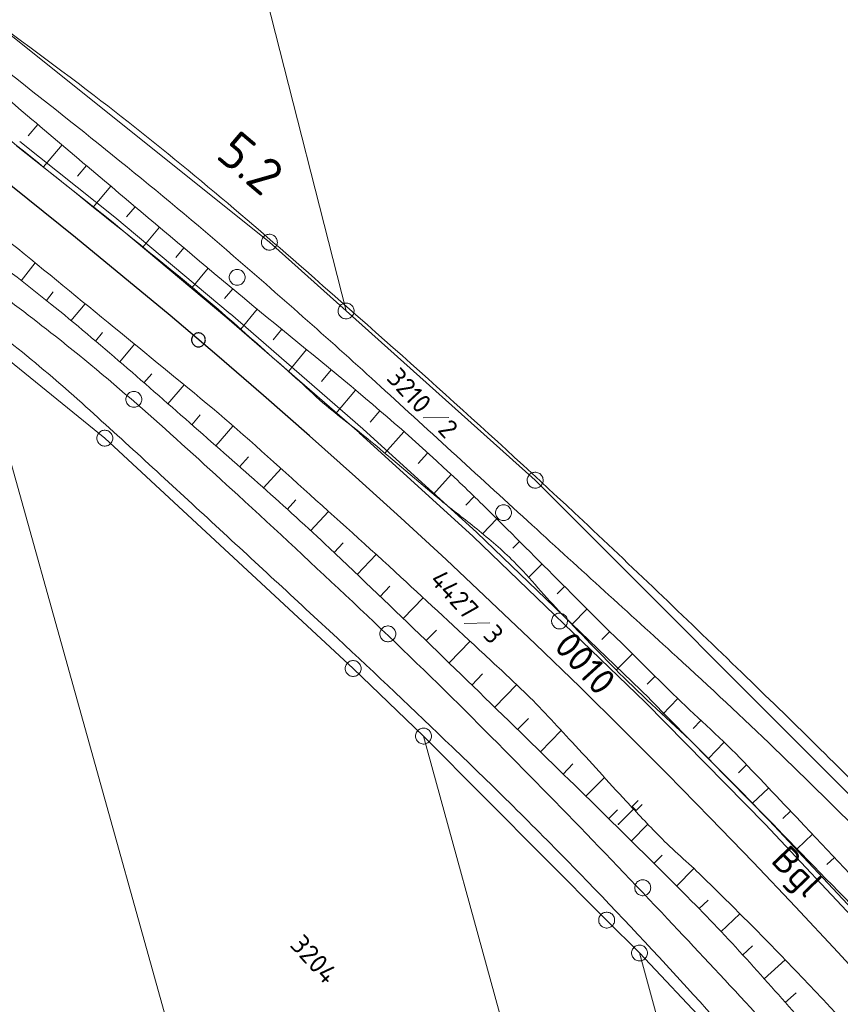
# Model space of a CAD drawing. Header units: metres. Extents: x 3425540 to 3446143, y 5432760 to 5444637.
# Tile 341 of 656: x 3440221 to 3440298, y 5439293 to 5439386. Entities that reach past the tile are written whole.
import ezdxf
from ezdxf.enums import TextEntityAlignment as Align

# ---------------------------------------------------------------- set-up
doc = ezdxf.new("R2010")
doc.units = ezdxf.units.M
for name, color, linetype, lineweight in [('B_Bestand', 9, 'Continuous', 18), ('B_Böschung', 9, 'Continuous', 18), ('B_Flurgrenzen', 9, 'Continuous', 18), ('B_Gleisachse', 9, 'Continuous', 25), ('B_Kilometrierung', 9, 'Continuous', 25), ('Bestand Kabeltröge', 9, 'Continuous', 18)]:
    doc.layers.add(name, color=color, linetype=linetype, lineweight=lineweight)
doc.styles.get("Standard").update_dxf_attribs({"font": 'isocpeur.ttf'})

msp = doc.modelspace()

# ---------------------------------------------------------------- linework, layer by layer
at = {"layer": 'B_Bestand'}
for p, q in [((3440278.774, 5439311.477), (3440279.33, 5439312.034)), ((3440277.503, 5439309.831), (3440278.96, 5439311.291)), ((3440279.145, 5439311.106), (3440278.774, 5439311.477)), ((3440279.145, 5439311.106), (3440279.701, 5439311.664)), ((3440277.451, 5439309.83), (3440277.45, 5439309.778)), ((3440277.45, 5439309.778), (3440277.503, 5439309.778)), ((3440277.503, 5439309.831), (3440277.451, 5439309.83)), ((3440277.503, 5439309.778), (3440277.503, 5439309.831))]:
    msp.add_line(p, q, dxfattribs=at)
msp.add_lwpolyline([(3440272.432, 5439328.378), (3440272.498, 5439328.446), (3440272.552, 5439328.518), (3440272.602, 5439328.604), (3440272.636, 5439328.69), (3440272.657, 5439328.781), (3440272.674, 5439328.876), (3440272.678, 5439328.968), (3440272.666, 5439329.06), (3440272.646, 5439329.153), (3440272.608, 5439329.239), (3440272.566, 5439329.32), (3440272.511, 5439329.398), (3440272.448, 5439329.468), (3440272.376, 5439329.53), (3440272.299, 5439329.58), (3440272.217, 5439329.626), (3440272.127, 5439329.655), (3440272.036, 5439329.677), (3440271.944, 5439329.681), (3440271.847, 5439329.673), (3440271.755, 5439329.661), (3440271.666, 5439329.636), (3440271.576, 5439329.594), (3440271.498, 5439329.548), (3440271.425, 5439329.489), (3440271.358, 5439329.421), (3440271.305, 5439329.348), (3440271.255, 5439329.263), (3440271.221, 5439329.177), (3440271.2, 5439329.086), (3440271.183, 5439328.991), (3440271.178, 5439328.899), (3440271.191, 5439328.806), (3440271.211, 5439328.713), (3440271.249, 5439328.628), (3440271.291, 5439328.546), (3440271.346, 5439328.468), (3440271.409, 5439328.398), (3440271.481, 5439328.336), (3440271.558, 5439328.287), (3440271.64, 5439328.241), (3440271.73, 5439328.211), (3440271.821, 5439328.19), (3440271.913, 5439328.186), (3440272.009, 5439328.194), (3440272.102, 5439328.206), (3440272.191, 5439328.231), (3440272.281, 5439328.272), (3440272.358, 5439328.319), (3440272.432, 5439328.378)], dxfattribs=at)
for points, knots in [([(3440419.601, 5439154.358), (3440417.983, 5439155.967), (3440416.366, 5439157.576), (3440414.748, 5439159.184), (3440411.137, 5439162.775), (3440408.165, 5439166.969), (3440405.234, 5439171.137), (3440401.877, 5439175.911), (3440398.539, 5439180.689), (3440395.278, 5439185.524), (3440391.428, 5439191.233), (3440387.641, 5439196.983), (3440383.771, 5439202.678), (3440378.894, 5439209.854), (3440373.991, 5439217.011), (3440368.969, 5439224.085), (3440365.389, 5439229.127), (3440361.763, 5439234.134), (3440358.128, 5439239.136), (3440354.715, 5439243.833), (3440351.28, 5439248.514), (3440347.838, 5439253.19), (3440343.106, 5439259.62), (3440338.263, 5439265.962), (3440333.372, 5439272.276), (3440329.906, 5439276.751), (3440326.316, 5439281.127), (3440322.53, 5439285.336), (3440319.369, 5439288.851), (3440316.145, 5439292.299), (3440312.906, 5439295.739), (3440309.024, 5439299.862), (3440305.152, 5439303.987), (3440301.179, 5439308.023), (3440295.263, 5439314.033), (3440289.183, 5439319.876), (3440282.959, 5439325.562), (3440278.429, 5439329.7), (3440273.881, 5439333.819), (3440269.352, 5439337.957), (3440264.591, 5439342.307), (3440259.841, 5439346.667), (3440255.08, 5439351.017), (3440250.528, 5439355.176), (3440245.912, 5439359.26), (3440241.252, 5439363.3), (3440234.221, 5439369.396), (3440226.94, 5439375.181), (3440219.623, 5439380.934), (3440213.699, 5439385.592), (3440207.739, 5439390.194), (3440201.59, 5439394.546), (3440196.411, 5439398.211), (3440191.065, 5439401.63), (3440185.881, 5439405.282), (3440182.401, 5439407.734), (3440178.961, 5439410.243), (3440175.482, 5439412.697), (3440172.121, 5439415.068), (3440168.742, 5439417.408), (3440165.304, 5439419.669), (3440158.261, 5439424.302), (3440151.034, 5439428.634), (3440143.692, 5439432.769), (3440136.815, 5439436.643), (3440129.92, 5439440.477), (3440123.004, 5439444.279), (3440116.785, 5439447.698), (3440110.576, 5439451.131), (3440104.308, 5439454.461), (3440097.475, 5439458.091), (3440090.54, 5439461.514), (3440083.62, 5439464.974), (3440080.258, 5439466.655), (3440076.882, 5439468.302), (3440073.49, 5439469.922), (3440069.017, 5439472.058), (3440064.471, 5439474.02), (3440059.881, 5439475.898), (3440056.454, 5439477.301), (3440052.97, 5439478.54), (3440049.482, 5439479.771), (3440047.513, 5439480.466), (3440045.424, 5439480.822), (3440043.508, 5439481.653), (3440041.432, 5439482.553), (3440039.381, 5439483.505), (3440037.313, 5439484.419), (3440035.47, 5439485.234), (3440033.667, 5439486.145), (3440031.781, 5439486.854), (3440030.009, 5439487.521), (3440028.236, 5439488.188), (3440026.464, 5439488.854)], [0, 0, 0, 0, 0.013012, 0.013012, 0.013012, 0.042058, 0.042058, 0.042058, 0.075323, 0.075323, 0.075323, 0.114595, 0.114595, 0.114595, 0.164078, 0.164078, 0.164078, 0.199344, 0.199344, 0.199344, 0.232461, 0.232461, 0.232461, 0.277994, 0.277994, 0.277994, 0.310266, 0.310266, 0.310266, 0.33721, 0.33721, 0.33721, 0.369499, 0.369499, 0.369499, 0.417582, 0.417582, 0.417582, 0.452577, 0.452577, 0.452577, 0.489358, 0.489358, 0.489358, 0.524523, 0.524523, 0.524523, 0.577581, 0.577581, 0.577581, 0.620538, 0.620538, 0.620538, 0.656713, 0.656713, 0.656713, 0.680996, 0.680996, 0.680996, 0.704452, 0.704452, 0.704452, 0.752501, 0.752501, 0.752501, 0.797512, 0.797512, 0.797512, 0.837988, 0.837988, 0.837988, 0.882109, 0.882109, 0.882109, 0.903543, 0.903543, 0.903543, 0.931802, 0.931802, 0.931802, 0.9529, 0.9529, 0.9529, 0.964809, 0.964809, 0.964809, 0.977708, 0.977708, 0.977708, 0.989199, 0.989199, 0.989199, 1, 1, 1, 1]), ([(3440380.353, 5439144.456), (3440380.464, 5439145.896), (3440380.574, 5439147.335), (3440380.685, 5439148.774), (3440380.852, 5439150.952), (3440380.428, 5439153.127), (3440380.132, 5439155.303), (3440379.796, 5439157.776), (3440379.387, 5439160.201), (3440378.693, 5439162.608), (3440377.814, 5439165.658), (3440376.646, 5439168.566), (3440375.153, 5439171.351), (3440372.469, 5439176.357), (3440369.713, 5439181.255), (3440366.744, 5439186.07), (3440363.12, 5439191.947), (3440359.576, 5439197.861), (3440355.681, 5439203.556), (3440351.551, 5439209.595), (3440347.268, 5439215.524), (3440343.109, 5439221.539), (3440340.014, 5439226.015), (3440337.044, 5439230.576), (3440333.926, 5439235.041), (3440331.157, 5439239.006), (3440328.072, 5439242.736), (3440324.964, 5439246.441), (3440321.57, 5439250.486), (3440317.815, 5439254.215), (3440314.455, 5439258.282), (3440311.308, 5439262.092), (3440308.459, 5439266.147), (3440305.292, 5439269.942), (3440301.437, 5439274.562), (3440297.543, 5439279.149), (3440293.565, 5439283.666), (3440290.388, 5439287.274), (3440287.184, 5439290.854), (3440283.94, 5439294.401), (3440280.417, 5439298.253), (3440276.855, 5439302.065), (3440273.208, 5439305.8), (3440269.472, 5439309.627), (3440265.675, 5439313.39), (3440261.813, 5439317.088), (3440258.233, 5439320.517), (3440254.648, 5439323.939), (3440251.018, 5439327.313), (3440247.08, 5439330.974), (3440243.13, 5439334.621), (3440239.181, 5439338.27), (3440235.251, 5439341.903), (3440231.309, 5439345.52), (3440227.344, 5439349.116), (3440223.204, 5439352.871), (3440218.836, 5439356.381), (3440214.289, 5439359.629), (3440210.974, 5439361.997), (3440207.648, 5439364.347), (3440204.332, 5439366.712), (3440200.58, 5439369.388), (3440196.841, 5439372.083), (3440193.083, 5439374.752), (3440185.226, 5439380.333), (3440176.763, 5439385.017), (3440168.744, 5439390.357), (3440164.377, 5439393.265), (3440160.185, 5439396.432), (3440155.801, 5439399.32), (3440146.729, 5439405.298), (3440137.463, 5439410.952), (3440128.074, 5439416.428), (3440121.766, 5439420.107), (3440115.42, 5439423.698), (3440108.935, 5439427.052), (3440101.525, 5439430.886), (3440094.05, 5439434.566), (3440086.538, 5439438.192), (3440076.639, 5439442.971), (3440066.76, 5439447.774), (3440056.668, 5439452.135), (3440047.78, 5439455.976), (3440038.786, 5439459.535), (3440029.784, 5439463.092), (3440022.776, 5439465.861), (3440015.764, 5439468.608), (3440008.704, 5439471.245), (3440003.032, 5439473.364), (3439997.309, 5439475.331), (3439991.556, 5439477.221), (3439985.282, 5439479.283), (3439979.004, 5439481.333), (3439972.639, 5439483.085), (3439967.753, 5439484.43), (3439962.866, 5439485.775), (3439957.98, 5439487.12)], [0, 0, 0, 0, 0.007668, 0.007668, 0.007668, 0.01927, 0.01927, 0.01927, 0.032453, 0.032453, 0.032453, 0.049155, 0.049155, 0.049155, 0.07917, 0.07917, 0.07917, 0.115807, 0.115807, 0.115807, 0.154658, 0.154658, 0.154658, 0.183571, 0.183571, 0.183571, 0.209246, 0.209246, 0.209246, 0.237279, 0.237279, 0.237279, 0.263537, 0.263537, 0.263537, 0.2955, 0.2955, 0.2955, 0.321029, 0.321029, 0.321029, 0.34875, 0.34875, 0.34875, 0.37715, 0.37715, 0.37715, 0.403478, 0.403478, 0.403478, 0.432037, 0.432037, 0.432037, 0.460464, 0.460464, 0.460464, 0.490143, 0.490143, 0.490143, 0.511779, 0.511779, 0.511779, 0.536261, 0.536261, 0.536261, 0.587454, 0.587454, 0.587454, 0.61533, 0.61533, 0.61533, 0.673017, 0.673017, 0.673017, 0.711776, 0.711776, 0.711776, 0.756068, 0.756068, 0.756068, 0.814435, 0.814435, 0.814435, 0.865838, 0.865838, 0.865838, 0.905858, 0.905858, 0.905858, 0.938012, 0.938012, 0.938012, 0.973079, 0.973079, 0.973079, 1, 1, 1, 1]), ([(3440104.144, 5439432.103), (3440108.33, 5439430.085), (3440112.516, 5439428.067), (3440116.702, 5439426.048), (3440119.764, 5439424.572), (3440122.703, 5439422.855), (3440125.663, 5439421.179), (3440132.326, 5439417.406), (3440138.941, 5439413.567), (3440145.466, 5439409.558), (3440150.743, 5439406.317), (3440155.966, 5439402.998), (3440161.065, 5439399.488), (3440165.735, 5439396.274), (3440170.344, 5439392.977), (3440175.004, 5439389.749), (3440176.86, 5439388.464), (3440178.71, 5439387.172), (3440180.594, 5439385.927), (3440183.687, 5439383.883), (3440186.961, 5439382.132), (3440190.108, 5439380.172), (3440193.417, 5439378.112), (3440196.738, 5439376.071), (3440199.954, 5439373.864), (3440203.594, 5439371.366), (3440207.129, 5439368.73), (3440210.686, 5439366.117), (3440215.325, 5439362.709), (3440219.961, 5439359.309), (3440224.486, 5439355.744), (3440230.447, 5439351.048), (3440236.05, 5439345.94), (3440241.633, 5439340.803), (3440248.895, 5439334.121), (3440256.107, 5439327.407), (3440263.095, 5439320.441), (3440269.534, 5439314.023), (3440275.856, 5439307.505), (3440282.094, 5439300.893), (3440287.326, 5439295.347), (3440292.506, 5439289.761), (3440297.582, 5439284.071), (3440300.857, 5439280.401), (3440304.07, 5439276.682), (3440307.206, 5439272.893), (3440312.092, 5439266.99), (3440316.887, 5439261.019), (3440321.661, 5439255.025), (3440327.165, 5439248.115), (3440332.642, 5439241.192), (3440337.925, 5439234.108), (3440341.477, 5439229.345), (3440344.824, 5439224.443), (3440348.187, 5439219.545), (3440352.404, 5439213.403), (3440356.534, 5439207.214), (3440360.578, 5439200.952), (3440366.548, 5439191.706), (3440371.953, 5439182.152), (3440377.377, 5439172.559), (3440378.272, 5439170.976), (3440379.224, 5439169.408), (3440379.811, 5439167.69), (3440380.49, 5439165.702), (3440381.145, 5439163.709), (3440381.802, 5439161.714), (3440382.725, 5439158.911), (3440383.643, 5439156.106), (3440384.568, 5439153.303), (3440385.131, 5439151.597), (3440385.736, 5439149.906), (3440386.338, 5439148.212), (3440386.875, 5439146.701), (3440387.374, 5439145.148), (3440388.219, 5439143.785), (3440388.782, 5439142.878), (3440389.344, 5439141.971), (3440389.907, 5439141.064)], [0, 0, 0, 0, 0.033466, 0.033466, 0.033466, 0.057947, 0.057947, 0.057947, 0.113064, 0.113064, 0.113064, 0.157633, 0.157633, 0.157633, 0.198451, 0.198451, 0.198451, 0.214706, 0.214706, 0.214706, 0.241398, 0.241398, 0.241398, 0.269467, 0.269467, 0.269467, 0.30124, 0.30124, 0.30124, 0.342681, 0.342681, 0.342681, 0.397275, 0.397275, 0.397275, 0.468291, 0.468291, 0.468291, 0.533726, 0.533726, 0.533726, 0.588616, 0.588616, 0.588616, 0.624023, 0.624023, 0.624023, 0.679193, 0.679193, 0.679193, 0.742795, 0.742795, 0.742795, 0.78556, 0.78556, 0.78556, 0.839195, 0.839195, 0.839195, 0.918388, 0.918388, 0.918388, 0.931455, 0.931455, 0.931455, 0.946575, 0.946575, 0.946575, 0.967829, 0.967829, 0.967829, 0.980767, 0.980767, 0.980767, 0.992314, 0.992314, 0.992314, 1, 1, 1, 1]), ([(3440196.751, 5439402.275), (3440197.193, 5439401.759), (3440197.636, 5439401.242), (3440198.078, 5439400.725), (3440199.618, 5439398.927), (3440201.819, 5439397.822), (3440203.72, 5439396.409), (3440211.833, 5439390.38), (3440220.083, 5439384.551), (3440228.121, 5439378.418), (3440234.976, 5439373.188), (3440241.553, 5439367.616), (3440248.036, 5439361.929), (3440256.856, 5439354.193), (3440265.598, 5439346.389), (3440274.144, 5439338.356), (3440279.163, 5439333.638), (3440284.133, 5439328.874), (3440289.079, 5439324.08), (3440293.724, 5439319.578), (3440298.36, 5439315.073), (3440302.862, 5439310.425), (3440309.639, 5439303.428), (3440316.11, 5439296.159), (3440322.665, 5439288.955), (3440326.676, 5439284.547), (3440330.795, 5439280.237), (3440334.502, 5439275.564), (3440337.082, 5439272.312), (3440339.315, 5439268.809), (3440341.804, 5439265.493), (3440343.563, 5439263.149), (3440345.32, 5439260.803), (3440347.086, 5439258.464), (3440350.18, 5439254.367), (3440353.285, 5439250.278), (3440356.38, 5439246.181), (3440359.239, 5439242.396), (3440362.076, 5439238.595), (3440364.899, 5439234.782), (3440368.346, 5439230.126), (3440371.721, 5439225.416), (3440374.966, 5439220.616), (3440378.057, 5439216.043), (3440381.138, 5439211.464), (3440384.21, 5439206.877), (3440386.829, 5439202.967), (3440389.444, 5439199.055), (3440392.065, 5439195.146), (3440394.019, 5439192.231), (3440395.975, 5439189.318), (3440397.93, 5439186.403), (3440400.329, 5439182.827), (3440402.722, 5439179.246), (3440405.12, 5439175.668), (3440407.252, 5439172.487), (3440409.379, 5439169.293), (3440411.869, 5439166.371), (3440413.668, 5439164.261), (3440415.611, 5439162.299), (3440417.511, 5439160.285), (3440418.532, 5439159.203), (3440419.424, 5439157.973), (3440420.609, 5439157.075), (3440421.316, 5439156.539), (3440422.024, 5439156.003), (3440422.731, 5439155.467)], [0, 0, 0, 0, 0.006056, 0.006056, 0.006056, 0.02714, 0.02714, 0.02714, 0.117123, 0.117123, 0.117123, 0.193864, 0.193864, 0.193864, 0.298268, 0.298268, 0.298268, 0.359591, 0.359591, 0.359591, 0.417178, 0.417178, 0.417178, 0.503871, 0.503871, 0.503871, 0.556919, 0.556919, 0.556919, 0.593841, 0.593841, 0.593841, 0.619938, 0.619938, 0.619938, 0.665655, 0.665655, 0.665655, 0.707893, 0.707893, 0.707893, 0.759475, 0.759475, 0.759475, 0.808625, 0.808625, 0.808625, 0.850529, 0.850529, 0.850529, 0.881777, 0.881777, 0.881777, 0.920126, 0.920126, 0.920126, 0.954225, 0.954225, 0.954225, 0.978857, 0.978857, 0.978857, 0.992098, 0.992098, 0.992098, 1, 1, 1, 1])]:
    msp.add_open_spline(points, degree=3, knots=knots, dxfattribs=at)
at = {"layer": 'B_Böschung'}
for p, q in [((3440222.821, 5439375.692), (3440221.921, 5439374.628)), ((3440225.111, 5439373.754), (3440223.358, 5439371.682)), ((3440227.401, 5439371.816), (3440226.548, 5439370.808)), ((3440229.692, 5439369.879), (3440228.035, 5439367.915)), ((3440231.986, 5439367.945), (3440231.179, 5439366.988)), ((3440234.279, 5439366.01), (3440232.708, 5439364.147)), ((3440236.573, 5439364.077), (3440235.808, 5439363.169)), ((3440221.268, 5439360.957), (3440222.584, 5439362.652)), ((3440238.866, 5439362.143), (3440237.337, 5439360.328)), ((3440241.169, 5439360.22), (3440240.405, 5439359.297)), ((3440223.634, 5439359.112), (3440224.273, 5439359.931)), ((3440225.944, 5439357.198), (3440227.284, 5439358.806)), ((3440243.482, 5439358.31), (3440241.919, 5439356.418)), ((3440245.795, 5439356.399), (3440244.98, 5439355.413)), ((3440228.242, 5439355.269), (3440228.926, 5439356.085)), ((3440230.54, 5439353.341), (3440231.931, 5439354.999)), ((3440248.113, 5439354.494), (3440246.416, 5439352.431)), ((3440232.803, 5439351.372), (3440233.543, 5439352.222)), ((3440250.431, 5439352.591), (3440249.533, 5439351.498)), ((3440235.061, 5439349.396), (3440236.604, 5439351.161)), ((3440252.73, 5439350.665), (3440250.878, 5439348.488)), ((3440237.318, 5439347.421), (3440238.117, 5439348.334)), ((3440255.012, 5439348.716), (3440254.113, 5439347.664)), ((3440239.569, 5439345.437), (3440241.193, 5439347.279)), ((3440257.286, 5439346.76), (3440255.469, 5439344.753)), ((3440241.819, 5439343.452), (3440242.639, 5439344.383)), ((3440259.503, 5439344.739), (3440258.63, 5439343.78)), ((3440244.067, 5439341.466), (3440245.717, 5439343.281)), ((3440261.721, 5439342.719), (3440260.051, 5439340.886)), ((3440263.888, 5439340.644), (3440263.108, 5439339.84)), ((3440246.283, 5439339.444), (3440247.116, 5439340.357)), ((3440248.499, 5439337.422), (3440250.178, 5439339.262)), ((3440266.035, 5439338.55), (3440264.674, 5439337.153)), ((3440250.705, 5439335.389), (3440251.576, 5439336.303)), ((3440268.157, 5439336.429), (3440267.536, 5439335.807)), ((3440252.872, 5439333.315), (3440254.668, 5439335.192)), ((3440270.278, 5439334.307), (3440269.004, 5439333.033)), ((3440255.039, 5439331.24), (3440255.962, 5439332.205)), ((3440272.399, 5439332.185), (3440271.715, 5439331.502)), ((3440257.206, 5439329.166), (3440259.087, 5439331.131)), ((3440274.525, 5439330.069), (3440273.084, 5439328.619)), ((3440259.373, 5439327.091), (3440260.338, 5439328.085)), ((3440276.654, 5439327.955), (3440275.911, 5439327.208)), ((3440261.523, 5439324.999), (3440263.502, 5439327.033)), ((3440278.784, 5439325.843), (3440277.283, 5439324.325)), ((3440263.673, 5439322.907), (3440264.687, 5439323.949)), ((3440265.824, 5439320.815), (3440267.89, 5439322.939)), ((3440280.918, 5439323.734), (3440280.172, 5439322.98)), ((3440283.059, 5439321.632), (3440281.629, 5439320.141)), ((3440267.974, 5439318.723), (3440268.995, 5439319.773)), ((3440285.228, 5439319.56), (3440284.514, 5439318.813)), ((3440270.119, 5439316.627), (3440272.085, 5439318.638)), ((3440287.397, 5439317.488), (3440285.954, 5439315.977)), ((3440272.264, 5439314.529), (3440273.192, 5439315.478)), ((3440289.534, 5439315.383), (3440288.765, 5439314.645)), ((3440274.409, 5439312.432), (3440276.15, 5439314.212)), ((3440291.6, 5439313.208), (3440290.092, 5439311.774)), ((3440276.553, 5439310.332), (3440277.373, 5439311.159)), ((3440293.668, 5439311.034), (3440292.928, 5439310.331)), ((3440278.68, 5439308.217), (3440280.25, 5439309.796)), ((3440295.732, 5439308.857), (3440294.277, 5439307.481)), ((3440280.808, 5439306.101), (3440281.593, 5439306.891)), ((3440297.792, 5439306.676), (3440297.079, 5439306.003)), ((3440282.935, 5439303.986), (3440284.563, 5439305.622)), ((3440285.039, 5439301.848), (3440285.902, 5439302.668)), ((3440287.099, 5439299.667), (3440288.904, 5439301.372)), ((3440289.158, 5439297.485), (3440290.087, 5439298.362)), ((3440291.17, 5439295.26), (3440293.167, 5439297.039)), ((3440293.158, 5439293.014), (3440294.203, 5439293.939))]:
    msp.add_line(p, q, dxfattribs=at)
for points, knots in [([(3440156.767, 5439422.448), (3440158.681, 5439421.205), (3440160.594, 5439419.961), (3440162.508, 5439418.717), (3440165.097, 5439417.035), (3440167.759, 5439415.467), (3440170.357, 5439413.798), (3440174.692, 5439411.013), (3440178.989, 5439408.169), (3440183.234, 5439405.247), (3440186.517, 5439402.987), (3440189.782, 5439400.702), (3440193.045, 5439398.412), (3440196.683, 5439395.86), (3440200.305, 5439393.289), (3440203.915, 5439390.696), (3440208.115, 5439387.679), (3440212.275, 5439384.597), (3440216.229, 5439381.265), (3440220.522, 5439377.649), (3440224.795, 5439374.011), (3440229.085, 5439370.391), (3440232.762, 5439367.289), (3440236.439, 5439364.187), (3440240.118, 5439361.088), (3440243.917, 5439357.888), (3440247.805, 5439354.796), (3440251.62, 5439351.613), (3440255.269, 5439348.568), (3440258.862, 5439345.456), (3440262.31, 5439342.183), (3440263.6, 5439340.959), (3440264.87, 5439339.715), (3440266.129, 5439338.458), (3440268.432, 5439336.159), (3440270.725, 5439333.851), (3440273.03, 5439331.554), (3440276.208, 5439328.387), (3440279.399, 5439325.232), (3440282.592, 5439322.078), (3440284.657, 5439320.038), (3440286.875, 5439318.153), (3440288.889, 5439316.062), (3440290.934, 5439313.94), (3440292.955, 5439311.796), (3440294.979, 5439309.654), (3440297.821, 5439306.646), (3440300.662, 5439303.638), (3440303.504, 5439300.63)], [0, 0, 0, 0, 0.035789, 0.035789, 0.035789, 0.084207, 0.084207, 0.084207, 0.165004, 0.165004, 0.165004, 0.227504, 0.227504, 0.227504, 0.297181, 0.297181, 0.297181, 0.378255, 0.378255, 0.378255, 0.466268, 0.466268, 0.466268, 0.541702, 0.541702, 0.541702, 0.619596, 0.619596, 0.619596, 0.694106, 0.694106, 0.694106, 0.721991, 0.721991, 0.721991, 0.773016, 0.773016, 0.773016, 0.843382, 0.843382, 0.843382, 0.888903, 0.888903, 0.888903, 0.935112, 0.935112, 0.935112, 1, 1, 1, 1]), ([(3440155.189, 5439420.062), (3440159.652, 5439417.177), (3440164.116, 5439414.291), (3440168.579, 5439411.405), (3440172.114, 5439409.12), (3440175.678, 5439406.879), (3440179.19, 5439404.556), (3440183.257, 5439401.865), (3440187.135, 5439398.902), (3440191.102, 5439396.065), (3440194.961, 5439393.306), (3440198.819, 5439390.548), (3440202.671, 5439387.778), (3440206.469, 5439385.047), (3440210.218, 5439382.244), (3440213.867, 5439379.316), (3440217.248, 5439376.604), (3440220.622, 5439373.885), (3440223.998, 5439371.167), (3440227.766, 5439368.134), (3440231.533, 5439365.1), (3440235.295, 5439362.059), (3440239.351, 5439358.78), (3440243.211, 5439355.266), (3440247.117, 5439351.809), (3440247.976, 5439351.049), (3440248.778, 5439350.225), (3440249.65, 5439349.48), (3440251.119, 5439348.225), (3440252.683, 5439347.087), (3440254.168, 5439345.852), (3440256.372, 5439344.02), (3440258.532, 5439342.133), (3440260.74, 5439340.305), (3440261.853, 5439339.383), (3440263.012, 5439338.518), (3440264.134, 5439337.605), (3440265.339, 5439336.625), (3440266.529, 5439335.626), (3440267.626, 5439334.524), (3440269.202, 5439332.942), (3440270.598, 5439331.199), (3440272.144, 5439329.593), (3440274.203, 5439327.454), (3440276.26, 5439325.311), (3440278.374, 5439323.224), (3440280.706, 5439320.922), (3440283.187, 5439318.772), (3440285.493, 5439316.444), (3440287.992, 5439313.922), (3440290.482, 5439311.39), (3440292.956, 5439308.842), (3440296.037, 5439305.669), (3440299.117, 5439302.496), (3440302.198, 5439299.323)], [0, 0, 0, 0, 0.083566, 0.083566, 0.083566, 0.149756, 0.149756, 0.149756, 0.226423, 0.226423, 0.226423, 0.301006, 0.301006, 0.301006, 0.374558, 0.374558, 0.374558, 0.442699, 0.442699, 0.442699, 0.518752, 0.518752, 0.518752, 0.600756, 0.600756, 0.600756, 0.61879, 0.61879, 0.61879, 0.649158, 0.649158, 0.649158, 0.69423, 0.69423, 0.69423, 0.71696, 0.71696, 0.71696, 0.741366, 0.741366, 0.741366, 0.776417, 0.776417, 0.776417, 0.82311, 0.82311, 0.82311, 0.874634, 0.874634, 0.874634, 0.930466, 0.930466, 0.930466, 1, 1, 1, 1]), ([(3440148.797, 5439414.669), (3440152.502, 5439412.365), (3440156.208, 5439410.061), (3440159.913, 5439407.757), (3440164.083, 5439405.164), (3440168.107, 5439402.343), (3440172.178, 5439399.596), (3440176.647, 5439396.58), (3440181.129, 5439393.584), (3440185.527, 5439390.465), (3440190.622, 5439386.852), (3440195.643, 5439383.139), (3440200.666, 5439379.428), (3440203.869, 5439377.062), (3440207.066, 5439374.687), (3440210.25, 5439372.294), (3440213.438, 5439369.899), (3440216.626, 5439367.504), (3440219.72, 5439364.989), (3440222.966, 5439362.35), (3440226.198, 5439359.695), (3440229.434, 5439357.044), (3440232.517, 5439354.518), (3440235.607, 5439351.999), (3440238.676, 5439349.454), (3440241.819, 5439346.848), (3440244.826, 5439344.082), (3440247.86, 5439341.35), (3440250.912, 5439338.602), (3440253.97, 5439335.861), (3440256.988, 5439333.076), (3440259.619, 5439330.649), (3440262.238, 5439328.208), (3440264.86, 5439325.771), (3440266.095, 5439324.624), (3440267.333, 5439323.481), (3440268.552, 5439322.315), (3440270.147, 5439320.789), (3440271.618, 5439319.141), (3440273.116, 5439317.521), (3440274.816, 5439315.683), (3440276.493, 5439313.824), (3440278.193, 5439311.985), (3440279.225, 5439310.869), (3440280.262, 5439309.757), (3440281.331, 5439308.675), (3440282.617, 5439307.373), (3440284.019, 5439306.191), (3440285.325, 5439304.909), (3440287.657, 5439302.62), (3440289.982, 5439300.323), (3440292.261, 5439297.98), (3440293.875, 5439296.321), (3440295.468, 5439294.644), (3440297.053, 5439292.958), (3440299.229, 5439290.643), (3440301.387, 5439288.313), (3440303.499, 5439285.938), (3440305.268, 5439283.949), (3440306.996, 5439281.926), (3440308.676, 5439279.861), (3440310.127, 5439278.078), (3440311.576, 5439276.292), (3440313.012, 5439274.497), (3440315.371, 5439271.549), (3440317.727, 5439268.599), (3440320.086, 5439265.651), (3440323.518, 5439261.36), (3440326.968, 5439257.084), (3440330.396, 5439252.789), (3440333.04, 5439249.477), (3440335.55, 5439246.059), (3440338.042, 5439242.631), (3440339.563, 5439240.539), (3440341.084, 5439238.447), (3440342.605, 5439236.354)], [0, 0, 0, 0, 0.04937, 0.04937, 0.04937, 0.104935, 0.104935, 0.104935, 0.165935, 0.165935, 0.165935, 0.236598, 0.236598, 0.236598, 0.28166, 0.28166, 0.28166, 0.32677, 0.32677, 0.32677, 0.374102, 0.374102, 0.374102, 0.419208, 0.419208, 0.419208, 0.465405, 0.465405, 0.465405, 0.511872, 0.511872, 0.511872, 0.552377, 0.552377, 0.552377, 0.571451, 0.571451, 0.571451, 0.596416, 0.596416, 0.596416, 0.624747, 0.624747, 0.624747, 0.64195, 0.64195, 0.64195, 0.662655, 0.662655, 0.662655, 0.699632, 0.699632, 0.699632, 0.725813, 0.725813, 0.725813, 0.761759, 0.761759, 0.761759, 0.791869, 0.791869, 0.791869, 0.817884, 0.817884, 0.817884, 0.860605, 0.860605, 0.860605, 0.922778, 0.922778, 0.922778, 0.970731, 0.970731, 0.970731, 1, 1, 1, 1]), ([(3440146.658, 5439411.094), (3440149.117, 5439409.565), (3440151.576, 5439408.035), (3440154.035, 5439406.505), (3440157.087, 5439404.607), (3440160.151, 5439402.727), (3440163.22, 5439400.856), (3440165.77, 5439399.302), (3440168.533, 5439398.118), (3440171.092, 5439396.576), (3440173.244, 5439395.28), (3440175.367, 5439393.939), (3440177.481, 5439392.581), (3440180.292, 5439390.777), (3440183.096, 5439388.968), (3440185.867, 5439387.102), (3440189.382, 5439384.736), (3440192.817, 5439382.258), (3440196.213, 5439379.725), (3440199.104, 5439377.569), (3440201.874, 5439375.254), (3440204.77, 5439373.106), (3440207.746, 5439370.899), (3440210.799, 5439368.797), (3440213.784, 5439366.6), (3440217.24, 5439364.057), (3440220.692, 5439361.509), (3440224.028, 5439358.805), (3440228.643, 5439355.066), (3440233.094, 5439351.146), (3440237.548, 5439347.22), (3440241.823, 5439343.452), (3440246.123, 5439339.715), (3440250.27, 5439335.806), (3440256.339, 5439330.085), (3440262.295, 5439324.253), (3440268.27, 5439318.435), (3440273.667, 5439313.18), (3440279.05, 5439307.918), (3440284.358, 5439302.57), (3440288.122, 5439298.778), (3440291.655, 5439294.77), (3440295.168, 5439290.742), (3440298.436, 5439286.996), (3440301.692, 5439283.244), (3440304.752, 5439279.329), (3440306.172, 5439277.512), (3440307.556, 5439275.668), (3440308.974, 5439273.85), (3440311.04, 5439271.201), (3440313.126, 5439268.567), (3440315.192, 5439265.917), (3440317.588, 5439262.844), (3440319.841, 5439259.66), (3440322.251, 5439256.596), (3440323.963, 5439254.419), (3440325.74, 5439252.294), (3440327.556, 5439250.204), (3440328.582, 5439249.024), (3440329.611, 5439247.846), (3440330.638, 5439246.666), (3440332.009, 5439245.089), (3440333.46, 5439243.578), (3440334.745, 5439241.929), (3440336.628, 5439239.514), (3440338.51, 5439237.098), (3440340.393, 5439234.682)], [0, 0, 0, 0, 0.032899, 0.032899, 0.032899, 0.073732, 0.073732, 0.073732, 0.107663, 0.107663, 0.107663, 0.136197, 0.136197, 0.136197, 0.174131, 0.174131, 0.174131, 0.222248, 0.222248, 0.222248, 0.263214, 0.263214, 0.263214, 0.305311, 0.305311, 0.305311, 0.354056, 0.354056, 0.354056, 0.421478, 0.421478, 0.421478, 0.486201, 0.486201, 0.486201, 0.580928, 0.580928, 0.580928, 0.66649, 0.66649, 0.66649, 0.727168, 0.727168, 0.727168, 0.783604, 0.783604, 0.783604, 0.809797, 0.809797, 0.809797, 0.847966, 0.847966, 0.847966, 0.892242, 0.892242, 0.892242, 0.923698, 0.923698, 0.923698, 0.941466, 0.941466, 0.941466, 0.965207, 0.965207, 0.965207, 1, 1, 1, 1])]:
    msp.add_open_spline(points, degree=3, knots=knots, dxfattribs=at)
at = {"layer": 'B_Flurgrenzen'}
for p, q in [((3440251.836, 5439358.129), (3440229.711, 5439445.244)), ((3440219.51, 5439384.715), (3440244.617, 5439364.603)), ((3440244.617, 5439364.603), (3440251.836, 5439358.129)), ((3440251.836, 5439358.129), (3440269.633, 5439342.193)), ((3440216.843, 5439356.141), (3440229.125, 5439346.152)), ((3440247.403, 5439246.799), (3440216.843, 5439356.141)), ((3440259.085, 5439348.057), (3440261.492, 5439348.103)), ((3440229.125, 5439346.152), (3440252.502, 5439324.464)), ((3440269.633, 5439342.193), (3440318.64, 5439293.075)), ((3440262.963, 5439328.717), (3440265.37, 5439328.762)), ((3440252.502, 5439324.464), (3440259.129, 5439318.1)), ((3440259.129, 5439318.1), (3440276.361, 5439300.775)), ((3440295.432, 5439186.06), (3440259.129, 5439318.1)), ((3440276.361, 5439300.775), (3440279.454, 5439297.681)), ((3440279.454, 5439297.681), (3440299.656, 5439276.26)), ((3440320.5, 5439147.369), (3440279.454, 5439297.681))]:
    msp.add_line(p, q, dxfattribs=at)
for points in [[(3440245.364, 5439364.67), (3440245.35, 5439364.763), (3440245.324, 5439364.85), (3440245.286, 5439364.942), (3440245.238, 5439365.02), (3440245.178, 5439365.092), (3440245.112, 5439365.163), (3440245.042, 5439365.222), (3440244.961, 5439365.268), (3440244.874, 5439365.308), (3440244.783, 5439365.329), (3440244.693, 5439365.345), (3440244.598, 5439365.348), (3440244.504, 5439365.34), (3440244.411, 5439365.32), (3440244.324, 5439365.288), (3440244.239, 5439365.251), (3440244.161, 5439365.196), (3440244.089, 5439365.137), (3440244.03, 5439365.066), (3440243.978, 5439364.984), (3440243.932, 5439364.903), (3440243.898, 5439364.817), (3440243.877, 5439364.72), (3440243.868, 5439364.631), (3440243.87, 5439364.536), (3440243.884, 5439364.442), (3440243.91, 5439364.356), (3440243.948, 5439364.264), (3440243.996, 5439364.186), (3440244.056, 5439364.114), (3440244.122, 5439364.043), (3440244.192, 5439363.984), (3440244.273, 5439363.938), (3440244.36, 5439363.898), (3440244.451, 5439363.877), (3440244.541, 5439363.861), (3440244.636, 5439363.858), (3440244.731, 5439363.866), (3440244.824, 5439363.886), (3440244.91, 5439363.918), (3440244.995, 5439363.955), (3440245.073, 5439364.009), (3440245.145, 5439364.069), (3440245.204, 5439364.14), (3440245.256, 5439364.221), (3440245.302, 5439364.303), (3440245.336, 5439364.389), (3440245.357, 5439364.485), (3440245.367, 5439364.575), (3440245.364, 5439364.67)], [(3440242.332, 5439361.294), (3440242.326, 5439361.388), (3440242.308, 5439361.477), (3440242.279, 5439361.572), (3440242.238, 5439361.654), (3440242.184, 5439361.731), (3440242.125, 5439361.808), (3440242.06, 5439361.873), (3440241.984, 5439361.926), (3440241.901, 5439361.973), (3440241.812, 5439362.003), (3440241.724, 5439362.026), (3440241.629, 5439362.038), (3440241.535, 5439362.038), (3440241.44, 5439362.026), (3440241.352, 5439362.003), (3440241.263, 5439361.973), (3440241.18, 5439361.926), (3440241.104, 5439361.873), (3440241.039, 5439361.808), (3440240.98, 5439361.731), (3440240.926, 5439361.654), (3440240.885, 5439361.572), (3440240.856, 5439361.477), (3440240.838, 5439361.388), (3440240.832, 5439361.294), (3440240.838, 5439361.2), (3440240.856, 5439361.111), (3440240.885, 5439361.016), (3440240.926, 5439360.934), (3440240.98, 5439360.857), (3440241.039, 5439360.78), (3440241.104, 5439360.715), (3440241.18, 5439360.662), (3440241.263, 5439360.615), (3440241.352, 5439360.585), (3440241.44, 5439360.562), (3440241.535, 5439360.55), (3440241.629, 5439360.55), (3440241.724, 5439360.562), (3440241.812, 5439360.585), (3440241.901, 5439360.615), (3440241.984, 5439360.662), (3440242.06, 5439360.715), (3440242.125, 5439360.78), (3440242.184, 5439360.857), (3440242.238, 5439360.934), (3440242.279, 5439361.016), (3440242.308, 5439361.111), (3440242.326, 5439361.2), (3440242.332, 5439361.294)], [(3440252.583, 5439358.196), (3440252.569, 5439358.289), (3440252.543, 5439358.376), (3440252.505, 5439358.468), (3440252.457, 5439358.546), (3440252.397, 5439358.618), (3440252.331, 5439358.689), (3440252.261, 5439358.748), (3440252.18, 5439358.794), (3440252.093, 5439358.834), (3440252.002, 5439358.855), (3440251.912, 5439358.871), (3440251.817, 5439358.874), (3440251.723, 5439358.866), (3440251.63, 5439358.846), (3440251.543, 5439358.814), (3440251.458, 5439358.777), (3440251.38, 5439358.722), (3440251.308, 5439358.663), (3440251.249, 5439358.592), (3440251.197, 5439358.51), (3440251.151, 5439358.429), (3440251.117, 5439358.343), (3440251.096, 5439358.246), (3440251.087, 5439358.157), (3440251.089, 5439358.062), (3440251.103, 5439357.968), (3440251.129, 5439357.882), (3440251.167, 5439357.79), (3440251.215, 5439357.712), (3440251.275, 5439357.64), (3440251.341, 5439357.569), (3440251.411, 5439357.51), (3440251.492, 5439357.464), (3440251.579, 5439357.424), (3440251.67, 5439357.403), (3440251.76, 5439357.387), (3440251.855, 5439357.384), (3440251.95, 5439357.392), (3440252.043, 5439357.412), (3440252.129, 5439357.444), (3440252.214, 5439357.481), (3440252.292, 5439357.535), (3440252.364, 5439357.595), (3440252.423, 5439357.666), (3440252.475, 5439357.747), (3440252.521, 5439357.829), (3440252.555, 5439357.915), (3440252.576, 5439358.011), (3440252.586, 5439358.101), (3440252.583, 5439358.196)], [(3440232.614, 5439349.805), (3440232.608, 5439349.899), (3440232.59, 5439349.988), (3440232.561, 5439350.083), (3440232.52, 5439350.165), (3440232.466, 5439350.242), (3440232.407, 5439350.319), (3440232.342, 5439350.384), (3440232.266, 5439350.437), (3440232.183, 5439350.484), (3440232.094, 5439350.514), (3440232.006, 5439350.537), (3440231.911, 5439350.549), (3440231.817, 5439350.549), (3440231.722, 5439350.537), (3440231.634, 5439350.514), (3440231.545, 5439350.484), (3440231.462, 5439350.437), (3440231.386, 5439350.384), (3440231.321, 5439350.319), (3440231.262, 5439350.242), (3440231.208, 5439350.165), (3440231.167, 5439350.083), (3440231.138, 5439349.988), (3440231.12, 5439349.899), (3440231.114, 5439349.805), (3440231.12, 5439349.711), (3440231.138, 5439349.622), (3440231.167, 5439349.527), (3440231.208, 5439349.445), (3440231.262, 5439349.368), (3440231.321, 5439349.291), (3440231.386, 5439349.226), (3440231.462, 5439349.173), (3440231.545, 5439349.126), (3440231.634, 5439349.096), (3440231.722, 5439349.073), (3440231.817, 5439349.061), (3440231.911, 5439349.061), (3440232.006, 5439349.073), (3440232.094, 5439349.096), (3440232.183, 5439349.126), (3440232.266, 5439349.173), (3440232.342, 5439349.226), (3440232.407, 5439349.291), (3440232.466, 5439349.368), (3440232.52, 5439349.445), (3440232.561, 5439349.527), (3440232.59, 5439349.622), (3440232.608, 5439349.711), (3440232.614, 5439349.805)], [(3440229.875, 5439346.152), (3440229.869, 5439346.246), (3440229.851, 5439346.335), (3440229.822, 5439346.43), (3440229.781, 5439346.512), (3440229.727, 5439346.589), (3440229.668, 5439346.666), (3440229.603, 5439346.731), (3440229.527, 5439346.784), (3440229.444, 5439346.831), (3440229.355, 5439346.861), (3440229.267, 5439346.884), (3440229.172, 5439346.896), (3440229.078, 5439346.896), (3440228.983, 5439346.884), (3440228.895, 5439346.861), (3440228.806, 5439346.831), (3440228.723, 5439346.784), (3440228.647, 5439346.731), (3440228.582, 5439346.666), (3440228.523, 5439346.589), (3440228.469, 5439346.512), (3440228.428, 5439346.43), (3440228.399, 5439346.335), (3440228.381, 5439346.246), (3440228.375, 5439346.152), (3440228.381, 5439346.058), (3440228.399, 5439345.969), (3440228.428, 5439345.874), (3440228.469, 5439345.792), (3440228.523, 5439345.715), (3440228.582, 5439345.638), (3440228.647, 5439345.573), (3440228.723, 5439345.52), (3440228.806, 5439345.473), (3440228.895, 5439345.443), (3440228.983, 5439345.42), (3440229.078, 5439345.408), (3440229.172, 5439345.408), (3440229.267, 5439345.42), (3440229.355, 5439345.443), (3440229.444, 5439345.473), (3440229.527, 5439345.52), (3440229.603, 5439345.573), (3440229.668, 5439345.638), (3440229.727, 5439345.715), (3440229.781, 5439345.792), (3440229.822, 5439345.874), (3440229.851, 5439345.969), (3440229.869, 5439346.058), (3440229.875, 5439346.152)], [(3440270.38, 5439342.26), (3440270.366, 5439342.353), (3440270.34, 5439342.44), (3440270.302, 5439342.532), (3440270.254, 5439342.61), (3440270.194, 5439342.682), (3440270.128, 5439342.753), (3440270.058, 5439342.812), (3440269.977, 5439342.858), (3440269.89, 5439342.898), (3440269.799, 5439342.919), (3440269.709, 5439342.935), (3440269.614, 5439342.938), (3440269.52, 5439342.93), (3440269.427, 5439342.91), (3440269.34, 5439342.878), (3440269.255, 5439342.841), (3440269.177, 5439342.786), (3440269.105, 5439342.727), (3440269.046, 5439342.656), (3440268.994, 5439342.574), (3440268.948, 5439342.493), (3440268.914, 5439342.407), (3440268.893, 5439342.31), (3440268.884, 5439342.221), (3440268.886, 5439342.126), (3440268.9, 5439342.032), (3440268.926, 5439341.946), (3440268.964, 5439341.854), (3440269.012, 5439341.776), (3440269.072, 5439341.704), (3440269.138, 5439341.633), (3440269.208, 5439341.574), (3440269.289, 5439341.528), (3440269.376, 5439341.488), (3440269.467, 5439341.467), (3440269.557, 5439341.451), (3440269.652, 5439341.448), (3440269.747, 5439341.456), (3440269.84, 5439341.476), (3440269.926, 5439341.508), (3440270.011, 5439341.545), (3440270.089, 5439341.599), (3440270.161, 5439341.659), (3440270.22, 5439341.73), (3440270.272, 5439341.811), (3440270.318, 5439341.893), (3440270.352, 5439341.979), (3440270.373, 5439342.075), (3440270.383, 5439342.165), (3440270.38, 5439342.26)], [(3440267.403, 5439339.136), (3440267.397, 5439339.23), (3440267.379, 5439339.319), (3440267.35, 5439339.414), (3440267.309, 5439339.496), (3440267.255, 5439339.573), (3440267.196, 5439339.65), (3440267.131, 5439339.715), (3440267.055, 5439339.768), (3440266.972, 5439339.815), (3440266.883, 5439339.845), (3440266.795, 5439339.868), (3440266.7, 5439339.88), (3440266.606, 5439339.88), (3440266.511, 5439339.868), (3440266.423, 5439339.845), (3440266.334, 5439339.815), (3440266.251, 5439339.768), (3440266.175, 5439339.715), (3440266.11, 5439339.65), (3440266.051, 5439339.573), (3440265.997, 5439339.496), (3440265.956, 5439339.414), (3440265.927, 5439339.319), (3440265.909, 5439339.23), (3440265.903, 5439339.136), (3440265.909, 5439339.042), (3440265.927, 5439338.953), (3440265.956, 5439338.858), (3440265.997, 5439338.776), (3440266.051, 5439338.699), (3440266.11, 5439338.622), (3440266.175, 5439338.557), (3440266.251, 5439338.504), (3440266.334, 5439338.457), (3440266.423, 5439338.427), (3440266.511, 5439338.404), (3440266.606, 5439338.392), (3440266.7, 5439338.392), (3440266.795, 5439338.404), (3440266.883, 5439338.427), (3440266.972, 5439338.457), (3440267.055, 5439338.504), (3440267.131, 5439338.557), (3440267.196, 5439338.622), (3440267.255, 5439338.699), (3440267.309, 5439338.776), (3440267.35, 5439338.858), (3440267.379, 5439338.953), (3440267.397, 5439339.042), (3440267.403, 5439339.136)], [(3440256.519, 5439327.725), (3440256.513, 5439327.819), (3440256.495, 5439327.908), (3440256.466, 5439328.003), (3440256.425, 5439328.085), (3440256.371, 5439328.162), (3440256.312, 5439328.239), (3440256.247, 5439328.304), (3440256.171, 5439328.357), (3440256.088, 5439328.404), (3440255.999, 5439328.434), (3440255.911, 5439328.457), (3440255.816, 5439328.469), (3440255.722, 5439328.469), (3440255.627, 5439328.457), (3440255.539, 5439328.434), (3440255.45, 5439328.404), (3440255.367, 5439328.357), (3440255.291, 5439328.304), (3440255.226, 5439328.239), (3440255.167, 5439328.162), (3440255.113, 5439328.085), (3440255.072, 5439328.003), (3440255.043, 5439327.908), (3440255.025, 5439327.819), (3440255.019, 5439327.725), (3440255.025, 5439327.631), (3440255.043, 5439327.542), (3440255.072, 5439327.447), (3440255.113, 5439327.365), (3440255.167, 5439327.288), (3440255.226, 5439327.211), (3440255.291, 5439327.146), (3440255.367, 5439327.093), (3440255.45, 5439327.046), (3440255.539, 5439327.016), (3440255.627, 5439326.993), (3440255.722, 5439326.981), (3440255.816, 5439326.981), (3440255.911, 5439326.993), (3440255.999, 5439327.016), (3440256.088, 5439327.046), (3440256.171, 5439327.093), (3440256.247, 5439327.146), (3440256.312, 5439327.211), (3440256.371, 5439327.288), (3440256.425, 5439327.365), (3440256.466, 5439327.447), (3440256.495, 5439327.542), (3440256.513, 5439327.631), (3440256.519, 5439327.725)], [(3440253.252, 5439324.464), (3440253.246, 5439324.558), (3440253.228, 5439324.647), (3440253.199, 5439324.742), (3440253.158, 5439324.824), (3440253.104, 5439324.901), (3440253.045, 5439324.978), (3440252.98, 5439325.043), (3440252.904, 5439325.096), (3440252.821, 5439325.143), (3440252.732, 5439325.173), (3440252.644, 5439325.196), (3440252.549, 5439325.208), (3440252.455, 5439325.208), (3440252.36, 5439325.196), (3440252.272, 5439325.173), (3440252.183, 5439325.143), (3440252.1, 5439325.096), (3440252.024, 5439325.043), (3440251.959, 5439324.978), (3440251.9, 5439324.901), (3440251.846, 5439324.824), (3440251.805, 5439324.742), (3440251.776, 5439324.647), (3440251.758, 5439324.558), (3440251.752, 5439324.464), (3440251.758, 5439324.37), (3440251.776, 5439324.281), (3440251.805, 5439324.186), (3440251.846, 5439324.104), (3440251.9, 5439324.027), (3440251.959, 5439323.95), (3440252.024, 5439323.885), (3440252.1, 5439323.832), (3440252.183, 5439323.785), (3440252.272, 5439323.755), (3440252.36, 5439323.732), (3440252.455, 5439323.72), (3440252.549, 5439323.72), (3440252.644, 5439323.732), (3440252.732, 5439323.755), (3440252.821, 5439323.785), (3440252.904, 5439323.832), (3440252.98, 5439323.885), (3440253.045, 5439323.95), (3440253.104, 5439324.027), (3440253.158, 5439324.104), (3440253.199, 5439324.186), (3440253.228, 5439324.281), (3440253.246, 5439324.37), (3440253.252, 5439324.464)], [(3440259.879, 5439318.1), (3440259.873, 5439318.194), (3440259.855, 5439318.283), (3440259.826, 5439318.378), (3440259.785, 5439318.46), (3440259.731, 5439318.537), (3440259.672, 5439318.614), (3440259.607, 5439318.679), (3440259.531, 5439318.732), (3440259.448, 5439318.779), (3440259.359, 5439318.809), (3440259.271, 5439318.832), (3440259.176, 5439318.844), (3440259.082, 5439318.844), (3440258.987, 5439318.832), (3440258.899, 5439318.809), (3440258.81, 5439318.779), (3440258.727, 5439318.732), (3440258.651, 5439318.679), (3440258.586, 5439318.614), (3440258.527, 5439318.537), (3440258.473, 5439318.46), (3440258.432, 5439318.378), (3440258.403, 5439318.283), (3440258.385, 5439318.194), (3440258.379, 5439318.1), (3440258.385, 5439318.006), (3440258.403, 5439317.917), (3440258.432, 5439317.822), (3440258.473, 5439317.74), (3440258.527, 5439317.663), (3440258.586, 5439317.586), (3440258.651, 5439317.521), (3440258.727, 5439317.468), (3440258.81, 5439317.421), (3440258.899, 5439317.391), (3440258.987, 5439317.368), (3440259.082, 5439317.356), (3440259.176, 5439317.356), (3440259.271, 5439317.368), (3440259.359, 5439317.391), (3440259.448, 5439317.421), (3440259.531, 5439317.468), (3440259.607, 5439317.521), (3440259.672, 5439317.586), (3440259.731, 5439317.663), (3440259.785, 5439317.74), (3440259.826, 5439317.822), (3440259.855, 5439317.917), (3440259.873, 5439318.006), (3440259.879, 5439318.1)], [(3440280.506, 5439303.82), (3440280.5, 5439303.914), (3440280.482, 5439304.003), (3440280.453, 5439304.098), (3440280.412, 5439304.18), (3440280.358, 5439304.257), (3440280.299, 5439304.334), (3440280.234, 5439304.399), (3440280.158, 5439304.452), (3440280.075, 5439304.499), (3440279.986, 5439304.529), (3440279.898, 5439304.552), (3440279.803, 5439304.564), (3440279.709, 5439304.564), (3440279.614, 5439304.552), (3440279.526, 5439304.529), (3440279.437, 5439304.499), (3440279.354, 5439304.452), (3440279.278, 5439304.399), (3440279.213, 5439304.334), (3440279.154, 5439304.257), (3440279.1, 5439304.18), (3440279.059, 5439304.098), (3440279.03, 5439304.003), (3440279.012, 5439303.914), (3440279.006, 5439303.82), (3440279.012, 5439303.726), (3440279.03, 5439303.637), (3440279.059, 5439303.542), (3440279.1, 5439303.46), (3440279.154, 5439303.383), (3440279.213, 5439303.306), (3440279.278, 5439303.241), (3440279.354, 5439303.188), (3440279.437, 5439303.141), (3440279.526, 5439303.111), (3440279.614, 5439303.088), (3440279.709, 5439303.076), (3440279.803, 5439303.076), (3440279.898, 5439303.088), (3440279.986, 5439303.111), (3440280.075, 5439303.141), (3440280.158, 5439303.188), (3440280.234, 5439303.241), (3440280.299, 5439303.306), (3440280.358, 5439303.383), (3440280.412, 5439303.46), (3440280.453, 5439303.542), (3440280.482, 5439303.637), (3440280.5, 5439303.726), (3440280.506, 5439303.82)], [(3440277.111, 5439300.775), (3440277.105, 5439300.869), (3440277.087, 5439300.958), (3440277.058, 5439301.053), (3440277.017, 5439301.135), (3440276.963, 5439301.212), (3440276.904, 5439301.289), (3440276.839, 5439301.354), (3440276.763, 5439301.407), (3440276.68, 5439301.454), (3440276.591, 5439301.484), (3440276.503, 5439301.507), (3440276.408, 5439301.519), (3440276.314, 5439301.519), (3440276.219, 5439301.507), (3440276.131, 5439301.484), (3440276.042, 5439301.454), (3440275.959, 5439301.407), (3440275.883, 5439301.354), (3440275.818, 5439301.289), (3440275.759, 5439301.212), (3440275.705, 5439301.135), (3440275.664, 5439301.053), (3440275.635, 5439300.958), (3440275.617, 5439300.869), (3440275.611, 5439300.775), (3440275.617, 5439300.681), (3440275.635, 5439300.592), (3440275.664, 5439300.497), (3440275.705, 5439300.415), (3440275.759, 5439300.338), (3440275.818, 5439300.261), (3440275.883, 5439300.196), (3440275.959, 5439300.143), (3440276.042, 5439300.096), (3440276.131, 5439300.066), (3440276.219, 5439300.043), (3440276.314, 5439300.031), (3440276.408, 5439300.031), (3440276.503, 5439300.043), (3440276.591, 5439300.066), (3440276.68, 5439300.096), (3440276.763, 5439300.143), (3440276.839, 5439300.196), (3440276.904, 5439300.261), (3440276.963, 5439300.338), (3440277.017, 5439300.415), (3440277.058, 5439300.497), (3440277.087, 5439300.592), (3440277.105, 5439300.681), (3440277.111, 5439300.775)], [(3440280.204, 5439297.681), (3440280.198, 5439297.775), (3440280.18, 5439297.864), (3440280.151, 5439297.959), (3440280.11, 5439298.041), (3440280.056, 5439298.118), (3440279.997, 5439298.195), (3440279.932, 5439298.26), (3440279.856, 5439298.313), (3440279.773, 5439298.36), (3440279.684, 5439298.39), (3440279.596, 5439298.413), (3440279.501, 5439298.425), (3440279.407, 5439298.425), (3440279.312, 5439298.413), (3440279.224, 5439298.39), (3440279.135, 5439298.36), (3440279.052, 5439298.313), (3440278.976, 5439298.26), (3440278.911, 5439298.195), (3440278.852, 5439298.118), (3440278.798, 5439298.041), (3440278.757, 5439297.959), (3440278.728, 5439297.864), (3440278.71, 5439297.775), (3440278.704, 5439297.681), (3440278.71, 5439297.587), (3440278.728, 5439297.498), (3440278.757, 5439297.403), (3440278.798, 5439297.321), (3440278.852, 5439297.244), (3440278.911, 5439297.167), (3440278.976, 5439297.102), (3440279.052, 5439297.049), (3440279.135, 5439297.002), (3440279.224, 5439296.972), (3440279.312, 5439296.949), (3440279.407, 5439296.937), (3440279.501, 5439296.937), (3440279.596, 5439296.949), (3440279.684, 5439296.972), (3440279.773, 5439297.002), (3440279.856, 5439297.049), (3440279.932, 5439297.102), (3440279.997, 5439297.167), (3440280.056, 5439297.244), (3440280.11, 5439297.321), (3440280.151, 5439297.403), (3440280.18, 5439297.498), (3440280.198, 5439297.587), (3440280.204, 5439297.681)]]:
    msp.add_lwpolyline(points, dxfattribs=at)
at = {"layer": 'B_Gleisachse'}
msp.add_arc((3439787.266, 5438825.021), 696.009, 29.2296, 90.557985, dxfattribs=at)
at = {"layer": 'B_Kilometrierung'}
msp.add_lwpolyline([(3440238.592, 5439355.405), (3440238.587, 5439355.487), (3440238.572, 5439355.569), (3440238.546, 5439355.646), (3440238.51, 5439355.717), (3440238.469, 5439355.789), (3440238.418, 5439355.85), (3440238.357, 5439355.907), (3440238.29, 5439355.953), (3440238.218, 5439355.994), (3440238.142, 5439356.024), (3440238.065, 5439356.045), (3440237.983, 5439356.055), (3440237.901, 5439356.055), (3440237.819, 5439356.045), (3440237.742, 5439356.024), (3440237.666, 5439355.994), (3440237.594, 5439355.953), (3440237.527, 5439355.907), (3440237.466, 5439355.85), (3440237.415, 5439355.789), (3440237.374, 5439355.717), (3440237.338, 5439355.646), (3440237.312, 5439355.569), (3440237.297, 5439355.487), (3440237.292, 5439355.405), (3440237.297, 5439355.323), (3440237.312, 5439355.241), (3440237.338, 5439355.164), (3440237.374, 5439355.093), (3440237.415, 5439355.021), (3440237.466, 5439354.96), (3440237.527, 5439354.903), (3440237.594, 5439354.857), (3440237.666, 5439354.816), (3440237.742, 5439354.786), (3440237.819, 5439354.765), (3440237.901, 5439354.755), (3440237.983, 5439354.755), (3440238.065, 5439354.765), (3440238.142, 5439354.786), (3440238.218, 5439354.816), (3440238.29, 5439354.857), (3440238.357, 5439354.903), (3440238.418, 5439354.96), (3440238.469, 5439355.021), (3440238.51, 5439355.093), (3440238.546, 5439355.164), (3440238.572, 5439355.241), (3440238.587, 5439355.323), (3440238.592, 5439355.405)], dxfattribs=at)
at = {"layer": 'Bestand Kabeltröge'}
for p, q in [((3440221.12, 5439374.072), (3440230.064, 5439366.96)), ((3440220.808, 5439373.68), (3440229.752, 5439366.568)), ((3440229.748, 5439366.572), (3440240.622, 5439357.471)), ((3440230.068, 5439366.956), (3440240.942, 5439357.855)), ((3440240.618, 5439357.474), (3440253.085, 5439346.66)), ((3440240.946, 5439357.852), (3440253.413, 5439347.038)), ((3440253.418, 5439347.034), (3440264.128, 5439337.259)), ((3440253.08, 5439346.664), (3440263.79, 5439336.889)), ((3440263.786, 5439336.894), (3440280.031, 5439321.266)), ((3440264.132, 5439337.254), (3440280.377, 5439321.626)), ((3440280.026, 5439321.271), (3440291.292, 5439309.796)), ((3440280.382, 5439321.621), (3440291.648, 5439310.146)), ((3440291.653, 5439310.142), (3440302.944, 5439298.07)), ((3440291.287, 5439309.8), (3440302.578, 5439297.728))]:
    msp.add_line(p, q, dxfattribs=at)

# ---------------------------------------------------------------- texts
at = {"layer": 'B_Bestand'}
msp.add_text('0010', height=2.5, rotation=312.20999, dxfattribs=at).set_placement((3440271.275, 5439326.479))
msp.add_text('Bgl', height=2.5, rotation=313.7909, dxfattribs=at).set_placement((3440294.051, 5439305.114), align=Align.MIDDLE)
at = {"layer": 'B_Flurgrenzen'}
for s, p in [('3210', (3440259.358, 5439348.942)), ('4427', (3440263.807, 5439329.525))]:
    msp.add_text(s, height=1.8, rotation=312.71755, dxfattribs=at).set_placement(p, align=Align.MIDDLE_RIGHT)
for s, p in [('2', (3440261.025, 5439347.494)), ('3', (3440265.291, 5439328.153))]:
    msp.add_text(s, height=1.8, rotation=312.71755, dxfattribs=at).set_placement(p, align=Align.MIDDLE_LEFT)
msp.add_text('3204', height=1.8, rotation=312.20998, dxfattribs=at).set_placement((3440248.836, 5439297.102), align=Align.MIDDLE)
at = {"layer": 'B_Kilometrierung'}
msp.add_text('5.2', height=3.499, rotation=319.70786, dxfattribs=at).set_placement((3440242.854, 5439372.04), align=Align.MIDDLE)

doc.saveas('drawing.dxf')
